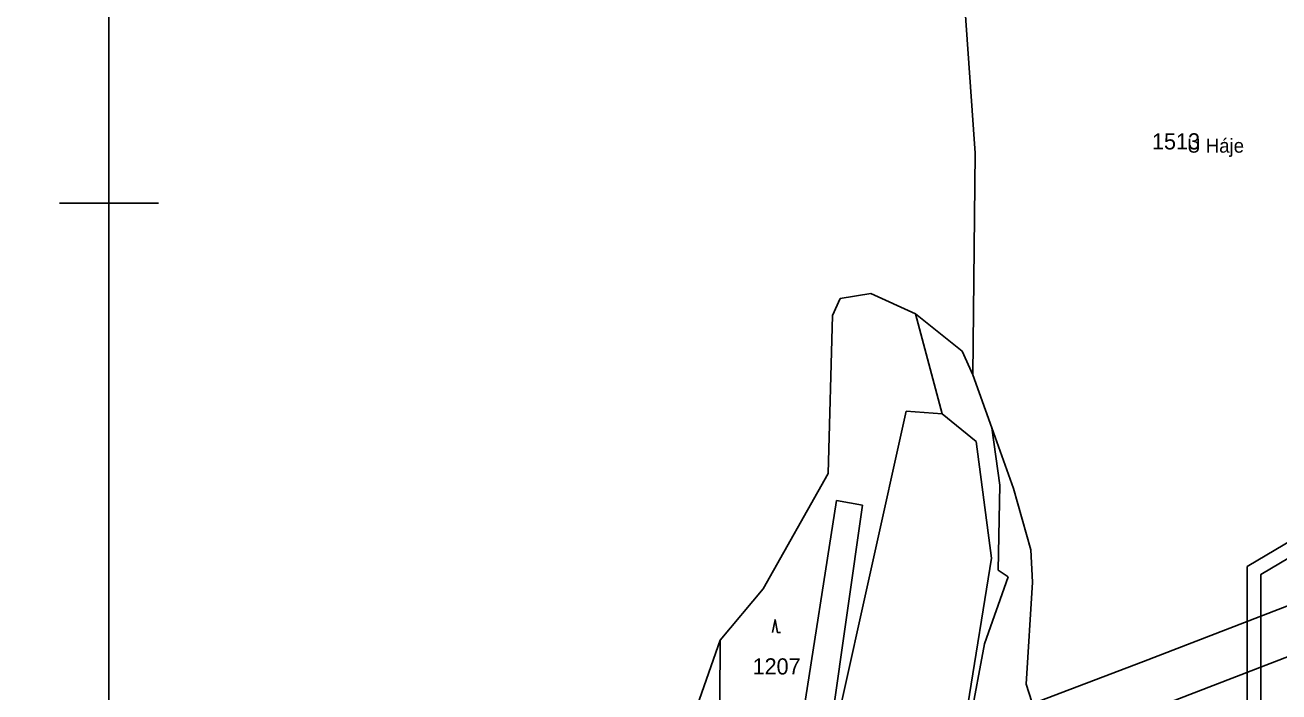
# Model space of a CAD drawing. Extents: x -510185 to -506993, y -1126306 to -1123642.
# Drawn here: x -510185 to -509788.7, y -1124947.6 to -1124736.9 of the extents above; entities that cross this region are included whole.
import ezdxf

# ---------------------------------------------------------------- set-up
doc = ezdxf.new("R2010")
doc.units = 0
for name, color, linetype in [('Net4gas', 7, 'Continuous'), ('parcelni hranice', 7, 'Continuous'), ('u_net4gas', 7, 'Continuous'), ('u_ČEZ nadzemní VVN 110', 7, 'Continuous'), ('x_formát_křížky', 7, 'Continuous'), ('x_formát_rám', 7, 'Continuous'), ('ČEZ', 7, 'Continuous'), ('ˇ2', 7, 'Continuous'), ('ˇ3', 7, 'Continuous'), ('ˇ7', 7, 'Continuous')]:
    doc.layers.add(name, color=color, linetype=linetype)

msp = doc.modelspace()

# ---------------------------------------------------------------- linework, layer by layer
at = {"layer": 'Net4gas'}
msp.add_lwpolyline([(-509848.66, -1125447.37), (-509847.51, -1125434.96), (-509799.55, -1125382.98), (-509798.81, -1124945.67), (-509798.75, -1124907.97), (-508222.29, -1123973.97), (-508155.01, -1123999.2), (-508080.5, -1123953.99), (-508072.94, -1123908.62)], dxfattribs=at)
at = {"layer": 'parcelni hranice'}
for p, q in [((-509888.82, -1124718.87), (-509884.71, -1124777.42)), ((-509884.71, -1124777.42), (-509885.51, -1124847.4)), ((-509927.36, -1124823.31), (-509929.86, -1124828.64)), ((-509927.36, -1124823.31), (-509917.72, -1124821.7)), ((-509917.72, -1124821.7), (-509903.56, -1124828.19)), ((-509929.86, -1124828.64), (-509931.24, -1124878.53)), ((-509903.56, -1124828.19), (-509895.17, -1124859.7)), ((-509903.56, -1124828.19), (-509888.87, -1124839.9)), ((-509885.51, -1124847.4), (-509888.87, -1124839.9)), ((-509885.51, -1124847.4), (-509879.52, -1124864.16)), ((-509933.19, -1124978.89), (-509906.58, -1124858.91)), ((-509895.17, -1124859.7), (-509906.58, -1124858.91)), ((-509884.43, -1124868.46), (-509895.17, -1124859.7)), ((-509879.52, -1124864.16), (-509872.65, -1124883.36)), ((-509879.52, -1124864.16), (-509876.99, -1124882.3)), ((-509884.43, -1124868.46), (-509879.57, -1124905.32)), ((-509951.77, -1124915.01), (-509931.24, -1124878.53)), ((-509876.99, -1124882.3), (-509877.46, -1124909.14)), ((-509872.65, -1124883.36), (-509867.1, -1124902.73)), ((-509942.54, -1124976.84), (-509928.54, -1124887.16)), ((-509933.19, -1124978.89), (-509920.38, -1124888.56)), ((-509928.54, -1124887.16), (-509920.38, -1124888.56)), ((-509867.1, -1124902.73), (-509866.64, -1124912.92)), ((-509879.57, -1124905.32), (-509887.04, -1124951.67)), ((-509874.3, -1124911.25), (-509877.46, -1124909.14)), ((-509874.3, -1124911.25), (-509881.82, -1124932.38)), ((-509866.64, -1124912.92), (-509868.59, -1124945.09)), ((-509965.36, -1124931.24), (-509951.77, -1124915.01)), ((-509965.36, -1124931.24), (-509974.04, -1124956.21)), ((-509965.42, -1124950.06), (-509965.36, -1124931.24)), ((-509886.38, -1124956.98), (-509881.82, -1124932.38)), ((-509868.59, -1124945.09), (-509864.32, -1124958.5))]:
    msp.add_line(p, q, dxfattribs=at)
at = {"layer": 'u_net4gas'}
msp.add_lwpolyline([(-509843.66, -1125437.1), (-509795.2, -1125384.69), (-509794.46, -1124945.67), (-509794.41, -1124910.45), (-508221.87, -1123978.78), (-508154.56, -1124004.01), (-508076.54, -1123956.67), (-508068.65, -1123909.34)], dxfattribs=at)
at = {"layer": 'u_ČEZ nadzemní VVN 110'}
msp.add_lwpolyline([(-510185.05, -1125088.12), (-510078.46, -1125047.86), (-509826.19, -1124952), (-509610.8, -1124868.87), (-509433.8, -1124763.7), (-509229.42, -1124638.63), (-509031.49, -1124517.69), (-508838.02, -1124402.59), (-508649.38, -1124285.61), (-508435.7, -1124156.49), (-508228.65, -1124030.06), (-508022.78, -1123903.6), (-507910.72, -1123835.24)], dxfattribs=at)
at = {"layer": 'x_formát_křížky'}
for p, q in [((-510158.52, -1124808.84), (-510158.52, -1124777.59)), ((-510174.14, -1124793.21), (-510142.89, -1124793.21))]:
    msp.add_line(p, q, dxfattribs=at)
at = {"layer": 'x_formát_rám'}
msp.add_lwpolyline([(-510158.52, -1126278.21), (-507008.52, -1126278.21), (-507008.52, -1123673.61), (-510158.52, -1123673.61)], close=True, dxfattribs=at)
at = {"layer": 'ČEZ'}
msp.add_lwpolyline([(-510185.05, -1125072.09), (-510083.78, -1125033.83), (-509831.56, -1124937.99), (-509617.38, -1124855.33), (-509441.55, -1124750.85), (-509237.24, -1124625.83), (-509039.24, -1124504.85), (-508845.81, -1124389.77), (-508657.21, -1124272.81), (-508443.48, -1124143.67), (-508236.48, -1124017.27), (-508030.61, -1123890.81), (-507890, -1123805.03)], dxfattribs=at)
at = {"layer": 'ˇ3'}
msp.add_lwpolyline([(-509948.75, -1124928.8), (-509948, -1124924.8), (-509947.25, -1124928.8), (-509946.25, -1124928.8)], dxfattribs=at)

# ---------------------------------------------------------------- texts
at = {"layer": 'ˇ2'}
for s, p in [('1513', (-509828.84, -1124776.21)), ('1207', (-509955.09, -1124942.07))]:
    msp.add_text(s, height=5.1, dxfattribs=at).set_placement(p)
at = {"layer": 'ˇ7'}
msp.add_text('U Háje', height=4.4, dxfattribs=at).set_placement((-509817.73, -1124777.24))

doc.saveas('drawing.dxf')
